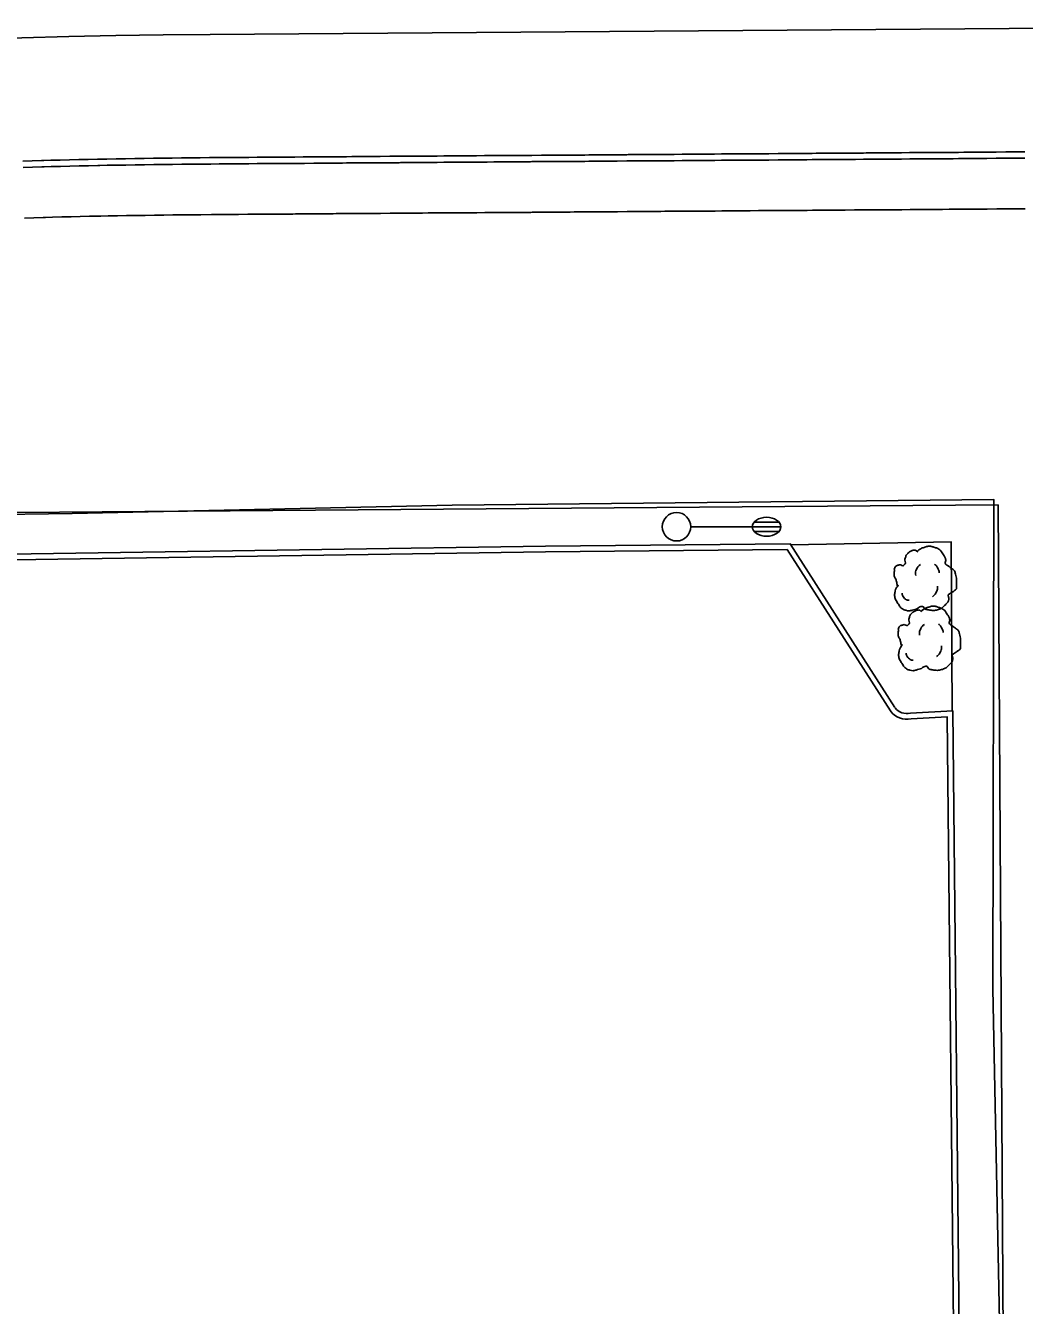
# Model space of a CAD drawing. Extents: x 2145380 to 2157287, y 139568 to 149130.
# Drawn here: x 2152393.5 to 2152498.9, y 142646.8 to 142781.9 of the extents above; entities that cross this region are included whole.
import ezdxf

# ---------------------------------------------------------------- set-up
doc = ezdxf.new("R2010")
doc.units = 0
for name, color, linetype in [('PR_PREVIOUSLY CONSTRUCTED', 7, 'Continuous'), ('TOPO_Curb Back', 7, 'Continuous'), ('TOPO_Fence', 7, 'Continuous'), ('TOPO_Light Pole', 7, 'Continuous'), ('TOPO_Tree', 7, 'Continuous'), ('TOPO_Wall Freestanding', 7, 'Continuous')]:
    doc.layers.add(name, color=color, linetype=linetype)

# ---------------------------------------------------------------- blocks, each defined once
blk = doc.blocks.new('LP')
at = {"layer": 'TOPO_Light Pole'}
blk.add_line((3.81, 0), (20.32, 0), dxfattribs=at)
for points in [[(20.32, 0), (27.94, 0)], [(20.32, 0), (23.5, 0)], [(20.83, 1.27), (27.43, 1.27)], [(20.83, 1.27), (23.5, 1.27)], [(23.71, 1.27), (27.43, 1.27)], [(23.71, 0), (27.94, 0)], [(20.83, -1.27), (27.43, -1.27)], [(20.83, -1.27), (23.5, -1.27)], [(23.71, -1.27), (27.43, -1.27)]]:
    blk.add_lwpolyline(points, dxfattribs=at)
blk.add_circle((0, 0), 3.81, dxfattribs=at)
blk.add_ellipse((24.13, 0), major_axis=(3.81, 0), ratio=0.666667, dxfattribs=at)
blk = doc.blocks.new('TREE')
at = {"layer": 'TOPO_Tree'}
for points in [[(-3.49, 17.6), (-3.07, 18.27), (-2.58, 18.8), (-1.9, 19.19), (-1.05, 19.68), (-0.19, 19.96), (0.74, 20.24), (1.62, 20.51), (2.51, 20.82), (3.39, 20.77), (4.1, 20.73), (4.8, 20.47), (5.51, 20.24), (6.43, 19.95), (7.32, 19.73), (8.15, 19.19), (9.36, 18.4), (10.02, 17.21), (10.8, 16.01), (11.24, 15.33), (11.58, 14.62), (11.86, 13.89), (12.17, 13.08), (11.37, 12.02), (11.86, 11.25), (12, 11.03), (12.18, 10.86), (12.39, 10.72), (12.91, 10.35), (13.45, 10.02), (13.97, 9.66), (14.7, 9.16), (15.41, 8.68), (16.09, 8.07), (16.7, 7.53), (16.93, 6.73), (17.15, 5.95), (17.59, 4.38), (17.71, 2.77), (17.68, 1.19), (17.65, -0.25), (17.83, -2.22), (16.62, -3.04), (15.47, -3.83), (14.31, -4.58), (13.16, -5.35)], [(-14.07, -0.4), (-14.17, 0.5), (-14.37, 1.38), (-14.6, 2.25), (-14.84, 3.17), (-15.47, 3.96), (-15.66, 4.9), (-15.8, 5.59), (-15.71, 6.31), (-15.66, 7.01), (-15.6, 7.91), (-15.72, 8.8), (-15.13, 9.66), (-14.62, 10.42), (-13.76, 10.49), (-13.02, 10.72), (-12.18, 10.98), (-11.06, 10), (-10.37, 10.72), (-9.4, 11.74), (-10.29, 13.28), (-9.84, 14.42), (-9.56, 15.15), (-9.32, 15.89), (-8.78, 16.54), (-8.18, 17.26), (-7.5, 17.68), (-6.67, 18.13), (-6.14, 18.41), (-5.61, 18.61), (-5.08, 18.66), (-4.55, 18.71), (-4.02, 18.54), (-3.49, 18.13)], [(-4.21, 5.09), (-4.46, 6.09), (-4.3, 7.21), (-3.84, 8.21), (-3.33, 9.34), (-2.71, 10.27), (-1.64, 10.97)], [(5.89, 11.15), (6.5, 10.68), (6.96, 10.17), (7.36, 9.5), (7.93, 8.56), (8.31, 7.6), (8.46, 6.56)], [(13.16, -5.34), (13.25, -5.81), (13.36, -6.28), (13.45, -6.75), (13.76, -8.52), (12.24, -10.03), (10.8, -11.51), (9.98, -12.34), (9.13, -12.77), (8.15, -13.1), (5.97, -13.83), (3.32, -13.56), (1.27, -13.1), (0.49, -12.92), (-0.06, -11.44), (-0.84, -11.51), (-2.04, -11.61), (-3.28, -12.78), (-4.55, -13.1), (-6.06, -13.47), (-7.77, -14.03), (-9.31, -13.62), (-11.36, -13.09), (-12.84, -11.41), (-14.07, -9.39), (-15.32, -7.35), (-15.61, -5.13), (-15.13, -3.04), (-14.87, -1.89), (-13.91, -0.75), (-13.54, 0.13)], [(-11.38, -4.46), (-11.47, -5.41), (-11.03, -6.32), (-10.09, -7.22), (-9.3, -7.97), (-8.49, -8.26), (-7.7, -8.14)], [(4.79, -6.29), (5.71, -5.66), (6.3, -4.92), (6.81, -3.91), (7.36, -2.81), (7.63, -1.7), (7.54, -0.6)]]:
    blk.add_open_spline(points, degree=3, dxfattribs=at)

msp = doc.modelspace()

# ---------------------------------------------------------------- linework, layer by layer
at = {"layer": 'PR_PREVIOUSLY CONSTRUCTED'}
msp.add_line((2152412.95, 142780.94), (2152542.4, 142781.87), dxfattribs=at)
for points in [[(2152413.05, 142767.93), (2152413.05, 142767.93), (2152413.91, 142767.94), (2152414.91, 142767.94), (2152415.91, 142767.95), (2152416.91, 142767.96), (2152417.05, 142767.96), (2152417.91, 142767.97), (2152418.19, 142767.97), (2152418.91, 142767.97), (2152419.34, 142767.98), (2152419.91, 142767.98), (2152420.48, 142767.98), (2152420.91, 142767.99), (2152421.62, 142767.99), (2152421.91, 142767.99), (2152422.76, 142768), (2152422.91, 142768), (2152423.91, 142768.01), (2152424.91, 142768.02), (2152425.05, 142768.02), (2152425.91, 142768.02), (2152426.19, 142768.02), (2152426.91, 142768.03), (2152427.34, 142768.03), (2152427.91, 142768.04), (2152428.48, 142768.04), (2152428.91, 142768.04), (2152429.62, 142768.05), (2152429.91, 142768.05), (2152430.76, 142768.06), (2152430.91, 142768.06), (2152431.91, 142768.07), (2152432.91, 142768.07), (2152433.05, 142768.07), (2152433.91, 142768.08), (2152434.19, 142768.08), (2152434.91, 142768.09), (2152435.34, 142768.09), (2152435.91, 142768.09), (2152436.48, 142768.1), (2152436.91, 142768.1), (2152437.62, 142768.11), (2152437.91, 142768.11), (2152438.76, 142768.11), (2152438.91, 142768.12), (2152439.91, 142768.12), (2152440.91, 142768.13), (2152441.05, 142768.13), (2152441.91, 142768.14), (2152442.19, 142768.14), (2152442.91, 142768.14), (2152443.34, 142768.15), (2152443.91, 142768.15), (2152444.48, 142768.16), (2152444.91, 142768.16), (2152445.62, 142768.16), (2152445.91, 142768.17), (2152446.76, 142768.17), (2152446.91, 142768.17), (2152447.91, 142768.18), (2152448.91, 142768.19), (2152449.05, 142768.19), (2152449.91, 142768.19), (2152450.19, 142768.2), (2152450.91, 142768.2), (2152451.34, 142768.2), (2152451.91, 142768.21), (2152452.48, 142768.21), (2152452.91, 142768.22), (2152453.62, 142768.22), (2152453.91, 142768.22), (2152454.76, 142768.23), (2152454.91, 142768.23), (2152455.91, 142768.24), (2152456.91, 142768.24), (2152457.05, 142768.25), (2152457.91, 142768.25), (2152458.19, 142768.25), (2152458.91, 142768.26), (2152459.34, 142768.26), (2152459.91, 142768.27), (2152460.48, 142768.27), (2152460.91, 142768.27), (2152461.62, 142768.28), (2152461.91, 142768.28), (2152462.76, 142768.29), (2152462.91, 142768.29), (2152463.91, 142768.29), (2152464.91, 142768.3), (2152465.05, 142768.3), (2152465.91, 142768.31), (2152466.19, 142768.31), (2152466.91, 142768.32), (2152467.34, 142768.32), (2152467.91, 142768.32), (2152468.48, 142768.33), (2152468.91, 142768.33), (2152469.62, 142768.34), (2152469.91, 142768.34), (2152470.76, 142768.34), (2152470.91, 142768.34), (2152471.91, 142768.35), (2152472.91, 142768.36), (2152473.05, 142768.36), (2152473.91, 142768.37), (2152474.13, 142768.37), (2152474.19, 142768.37), (2152474.91, 142768.37), (2152475.34, 142768.38), (2152475.91, 142768.38), (2152476.48, 142768.38), (2152476.91, 142768.39), (2152477.62, 142768.39), (2152477.91, 142768.39), (2152478.76, 142768.4), (2152478.91, 142768.4), (2152479.91, 142768.41), (2152480.91, 142768.42), (2152481.05, 142768.42), (2152481.91, 142768.42), (2152482.19, 142768.43), (2152482.91, 142768.43), (2152483.33, 142768.43), (2152483.91, 142768.44), (2152484.48, 142768.44), (2152484.91, 142768.44), (2152485.62, 142768.45), (2152485.91, 142768.45), (2152486.76, 142768.46), (2152486.91, 142768.46), (2152487.91, 142768.47), (2152488.91, 142768.47), (2152489.05, 142768.47), (2152489.91, 142768.48), (2152490.19, 142768.48), (2152490.91, 142768.49), (2152491.33, 142768.49), (2152491.91, 142768.49), (2152492.48, 142768.5), (2152492.91, 142768.5), (2152493.19, 142768.5), (2152493.62, 142768.51), (2152493.91, 142768.51), (2152494.76, 142768.51), (2152494.91, 142768.52), (2152495.91, 142768.52), (2152496.91, 142768.53), (2152497.05, 142768.53), (2152497.91, 142768.54), (2152498.19, 142768.54), (2152498.91, 142768.54)], [(2152393.21, 142767.56), (2152394.19, 142767.59), (2152395.18, 142767.62), (2152395.43, 142767.63), (2152396.16, 142767.65), (2152397.15, 142767.67), (2152398.13, 142767.7), (2152399.12, 142767.72), (2152400.1, 142767.74), (2152401.09, 142767.76), (2152401.3, 142767.77), (2152402.07, 142767.78), (2152403.06, 142767.8), (2152404.04, 142767.82), (2152405.03, 142767.84), (2152406.01, 142767.85), (2152407, 142767.87), (2152407.17, 142767.87), (2152407.98, 142767.88), (2152408.97, 142767.89), (2152409.95, 142767.9), (2152410.94, 142767.91), (2152411.92, 142767.92), (2152412.91, 142767.93), (2152413.05, 142767.93)], [(2152393.23, 142766.89), (2152394.21, 142766.92), (2152395.2, 142766.95), (2152395.45, 142766.96), (2152396.18, 142766.98), (2152397.17, 142767), (2152398.15, 142767.03), (2152399.13, 142767.05), (2152400.12, 142767.07), (2152401.1, 142767.1), (2152401.31, 142767.1), (2152402.09, 142767.12), (2152403.07, 142767.13), (2152404.06, 142767.15), (2152405.04, 142767.17), (2152406.02, 142767.18), (2152407.01, 142767.2), (2152407.18, 142767.2), (2152407.99, 142767.21), (2152408.98, 142767.22), (2152409.96, 142767.24), (2152410.95, 142767.25), (2152411.93, 142767.25), (2152412.91, 142767.26), (2152413.05, 142767.26)], [(2152413.05, 142767.26), (2152413.05, 142767.26), (2152413.91, 142767.27), (2152414.91, 142767.28), (2152415.91, 142767.28), (2152416.91, 142767.29), (2152417.06, 142767.29), (2152417.91, 142767.3), (2152418.2, 142767.3), (2152418.91, 142767.3), (2152419.34, 142767.31), (2152419.91, 142767.31), (2152420.48, 142767.32), (2152420.91, 142767.32), (2152421.63, 142767.32), (2152421.91, 142767.33), (2152422.77, 142767.33), (2152422.91, 142767.33), (2152423.91, 142767.34), (2152424.91, 142767.35), (2152425.06, 142767.35), (2152425.91, 142767.35), (2152426.2, 142767.36), (2152426.91, 142767.36), (2152427.34, 142767.37), (2152427.91, 142767.37), (2152428.48, 142767.37), (2152428.91, 142767.38), (2152429.63, 142767.38), (2152429.91, 142767.38), (2152430.77, 142767.39), (2152430.91, 142767.39), (2152431.91, 142767.4), (2152432.91, 142767.4), (2152433.06, 142767.41), (2152433.91, 142767.41), (2152434.2, 142767.41), (2152434.91, 142767.42), (2152435.34, 142767.42), (2152435.91, 142767.43), (2152436.48, 142767.43), (2152436.91, 142767.43), (2152437.63, 142767.44), (2152437.91, 142767.44), (2152438.77, 142767.45), (2152438.91, 142767.45), (2152439.91, 142767.45), (2152440.91, 142767.46), (2152441.05, 142767.46), (2152441.91, 142767.47), (2152442.2, 142767.47), (2152442.91, 142767.48), (2152443.34, 142767.48), (2152443.91, 142767.48), (2152444.48, 142767.49), (2152444.91, 142767.49), (2152445.63, 142767.5), (2152445.91, 142767.5), (2152446.77, 142767.5), (2152446.91, 142767.51), (2152447.91, 142767.51), (2152448.91, 142767.52), (2152449.05, 142767.52), (2152449.91, 142767.53), (2152450.2, 142767.53), (2152450.91, 142767.53), (2152451.34, 142767.54), (2152451.91, 142767.54), (2152452.48, 142767.54), (2152452.91, 142767.55), (2152453.63, 142767.55), (2152453.91, 142767.56), (2152454.77, 142767.56), (2152454.91, 142767.56), (2152455.91, 142767.57), (2152456.91, 142767.58), (2152457.05, 142767.58), (2152457.91, 142767.58), (2152458.2, 142767.59), (2152458.91, 142767.59), (2152459.34, 142767.59), (2152459.91, 142767.6), (2152460.48, 142767.6), (2152460.91, 142767.61), (2152461.63, 142767.61), (2152461.91, 142767.61), (2152462.77, 142767.62), (2152462.91, 142767.62), (2152463.91, 142767.63), (2152464.91, 142767.63), (2152465.05, 142767.63), (2152465.91, 142767.64), (2152466.2, 142767.64), (2152466.91, 142767.65), (2152467.34, 142767.65), (2152467.91, 142767.66), (2152468.48, 142767.66), (2152468.91, 142767.66), (2152469.63, 142767.67), (2152469.91, 142767.67), (2152470.77, 142767.68), (2152470.91, 142767.68), (2152471.91, 142767.68), (2152472.91, 142767.69), (2152473.05, 142767.69), (2152473.91, 142767.7), (2152474.13, 142767.7), (2152474.2, 142767.7), (2152474.91, 142767.71), (2152475.34, 142767.71), (2152475.91, 142767.71), (2152476.48, 142767.72), (2152476.91, 142767.72), (2152477.63, 142767.72), (2152477.91, 142767.73), (2152478.77, 142767.73), (2152478.91, 142767.73), (2152479.91, 142767.74), (2152480.91, 142767.75), (2152481.05, 142767.75), (2152481.91, 142767.76), (2152482.2, 142767.76), (2152482.91, 142767.76), (2152483.34, 142767.77), (2152483.91, 142767.77), (2152484.48, 142767.77), (2152484.91, 142767.78), (2152485.63, 142767.78), (2152485.91, 142767.78), (2152486.77, 142767.79), (2152486.91, 142767.79), (2152487.91, 142767.8), (2152488.91, 142767.81), (2152489.05, 142767.81), (2152489.91, 142767.81), (2152490.2, 142767.81), (2152490.91, 142767.82), (2152491.34, 142767.82), (2152491.91, 142767.83), (2152492.48, 142767.83), (2152492.91, 142767.83), (2152493.19, 142767.84), (2152493.63, 142767.84), (2152493.91, 142767.84), (2152494.77, 142767.85), (2152494.91, 142767.85), (2152495.91, 142767.86), (2152496.91, 142767.86), (2152497.05, 142767.86), (2152497.91, 142767.87), (2152498.2, 142767.87), (2152498.91, 142767.88)], [(2152393.39, 142761.56), (2152394.37, 142761.59), (2152395.35, 142761.61), (2152395.59, 142761.62), (2152396.32, 142761.64), (2152397.3, 142761.67), (2152398.28, 142761.69), (2152399.26, 142761.71), (2152400.24, 142761.74), (2152401.21, 142761.76), (2152401.42, 142761.76), (2152402.19, 142761.78), (2152403.17, 142761.79), (2152404.15, 142761.81), (2152405.13, 142761.83), (2152406.11, 142761.84), (2152407.08, 142761.86), (2152407.26, 142761.86), (2152408.06, 142761.87), (2152409.04, 142761.88), (2152410.02, 142761.9), (2152411, 142761.91), (2152411.98, 142761.91), (2152413.09, 142761.92)], [(2152413.09, 142761.92), (2152413.95, 142761.93), (2152414.95, 142761.94), (2152415.95, 142761.94), (2152416.95, 142761.95), (2152417.09, 142761.95), (2152417.95, 142761.96), (2152418.24, 142761.96), (2152418.95, 142761.96), (2152419.38, 142761.97), (2152419.95, 142761.97), (2152420.52, 142761.98), (2152420.95, 142761.98), (2152421.67, 142761.98), (2152421.95, 142761.99), (2152422.81, 142761.99), (2152422.95, 142761.99), (2152423.95, 142762), (2152424.95, 142762.01), (2152425.09, 142762.01), (2152425.95, 142762.01), (2152426.24, 142762.02), (2152426.95, 142762.02), (2152427.38, 142762.03), (2152427.95, 142762.03), (2152428.52, 142762.03), (2152428.95, 142762.04), (2152429.66, 142762.04), (2152429.95, 142762.04), (2152430.81, 142762.05), (2152430.95, 142762.05), (2152431.95, 142762.06), (2152432.95, 142762.07), (2152433.09, 142762.07), (2152433.95, 142762.07), (2152434.24, 142762.07), (2152434.95, 142762.08), (2152435.38, 142762.08), (2152435.95, 142762.09), (2152436.52, 142762.09), (2152436.95, 142762.09), (2152437.66, 142762.1), (2152437.95, 142762.1), (2152438.81, 142762.11), (2152438.95, 142762.11), (2152439.95, 142762.12), (2152440.95, 142762.12), (2152441.09, 142762.12), (2152441.95, 142762.13), (2152442.24, 142762.13), (2152442.95, 142762.14), (2152443.38, 142762.14), (2152443.95, 142762.14), (2152444.52, 142762.15), (2152444.95, 142762.15), (2152445.66, 142762.16), (2152445.95, 142762.16), (2152446.81, 142762.16), (2152446.95, 142762.17), (2152447.95, 142762.17), (2152448.95, 142762.18), (2152449.09, 142762.18), (2152449.95, 142762.19), (2152450.24, 142762.19), (2152450.95, 142762.19), (2152451.38, 142762.2), (2152451.95, 142762.2), (2152452.52, 142762.21), (2152452.95, 142762.21), (2152453.66, 142762.21), (2152453.95, 142762.22), (2152454.81, 142762.22), (2152454.95, 142762.22), (2152455.95, 142762.23), (2152456.95, 142762.24), (2152457.09, 142762.24), (2152457.95, 142762.24), (2152458.24, 142762.25), (2152458.95, 142762.25), (2152459.38, 142762.25), (2152459.95, 142762.26), (2152460.52, 142762.26), (2152460.95, 142762.27), (2152461.66, 142762.27), (2152461.95, 142762.27), (2152462.81, 142762.28), (2152462.95, 142762.28), (2152463.95, 142762.29), (2152464.95, 142762.29), (2152465.09, 142762.29), (2152465.95, 142762.3), (2152466.24, 142762.3), (2152466.95, 142762.31), (2152467.38, 142762.31), (2152467.95, 142762.32), (2152468.52, 142762.32), (2152468.95, 142762.32), (2152469.66, 142762.33), (2152469.95, 142762.33), (2152470.81, 142762.34), (2152470.95, 142762.34), (2152471.95, 142762.34), (2152472.95, 142762.35), (2152473.09, 142762.35), (2152473.95, 142762.36), (2152474.17, 142762.36), (2152474.24, 142762.36), (2152474.95, 142762.37), (2152475.38, 142762.37), (2152475.95, 142762.37), (2152476.52, 142762.38), (2152476.95, 142762.38), (2152477.66, 142762.38), (2152477.95, 142762.39), (2152478.81, 142762.39), (2152478.95, 142762.39), (2152479.95, 142762.4), (2152480.95, 142762.41), (2152481.09, 142762.41), (2152481.95, 142762.42), (2152482.23, 142762.42), (2152482.95, 142762.42), (2152483.38, 142762.43), (2152483.95, 142762.43), (2152484.52, 142762.43), (2152484.95, 142762.44), (2152485.66, 142762.44), (2152485.95, 142762.44), (2152486.81, 142762.45), (2152486.95, 142762.45), (2152487.95, 142762.46), (2152488.95, 142762.47), (2152489.09, 142762.47), (2152489.95, 142762.47), (2152490.23, 142762.47), (2152490.95, 142762.48), (2152491.38, 142762.48), (2152491.95, 142762.49), (2152492.52, 142762.49), (2152492.95, 142762.49), (2152493.23, 142762.5), (2152493.66, 142762.5), (2152493.95, 142762.5), (2152494.81, 142762.51), (2152494.95, 142762.51), (2152495.95, 142762.52), (2152496.95, 142762.52), (2152497.09, 142762.52), (2152497.95, 142762.53), (2152498.23, 142762.53), (2152498.95, 142762.54)]]:
    msp.add_lwpolyline(points, dxfattribs=at)
msp.add_arc((2152419.26, 141899.49), 881.47, 90.40983, 111.02378, dxfattribs=at)
at = {"layer": 'TOPO_Curb Back'}
for points in [[(2152485.22, 142709.89), (2152474.16, 142727.17), (2152448.34, 142726.94), (2152330.32, 142725.17), (2152340.83, 142708.41)], [(2152484.73, 142709.54), (2152473.83, 142726.57), (2152448.34, 142726.34), (2152331.39, 142724.59), (2152341.2, 142708.94)], [(2152482.29, 142637.46), (2152492.06, 142637.31), (2152491.33, 142709.54), (2152486.84, 142709.32)], [(2152482.2, 142638.06), (2152491.45, 142637.92), (2152490.73, 142708.91), (2152486.93, 142708.72)]]:
    msp.add_lwpolyline(points, dxfattribs=at)
for radius, start, end in [(2.17, 216.7445, 282.2709), (1.57, 217.465, 283.9334)]:
    msp.add_arc((2152486.47, 142710.84), radius, start, end, dxfattribs=at)
at = {"layer": 'TOPO_Fence'}
for points in [[(2152252.48, 142729.16), (2152254.34, 142663.04), (2152319, 142663.22), (2152327.85, 142662.59), (2152326.29, 142729.13), (2152358.55, 142729.8), (2152398.39, 142730.38), (2152438.48, 142731.27), (2152495.65, 142731.84), (2152495.56, 142680.21), (2152496.94, 142610.04)], [(2152496.78, 142619.95), (2152496.1, 142731.29), (2152325, 142729.94), (2152326.12, 142665.05), (2152319.02, 142664.43)]]:
    msp.add_lwpolyline(points, dxfattribs=at)
at = {"layer": 'TOPO_Wall Freestanding'}
msp.add_lwpolyline([(2152474.22, 142727.07), (2152491.14, 142727.39), (2152491.25, 142709.54)], dxfattribs=at)

# ---------------------------------------------------------------- block references
at = {"layer": 'TOPO_Light Pole', "xscale": 0.39370000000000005, "yscale": 0.3937000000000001}
msp.add_blockref('LP', (2152462.17, 142728.98), dxfattribs=at)
at = {"layer": 'TOPO_Tree', "xscale": 0.19685000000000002, "yscale": 0.19685000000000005}
for p in [(2152488.23, 142722.84), (2152488.65, 142716.52)]:
    msp.add_blockref('TREE', p, dxfattribs=at)

doc.saveas('drawing.dxf')
